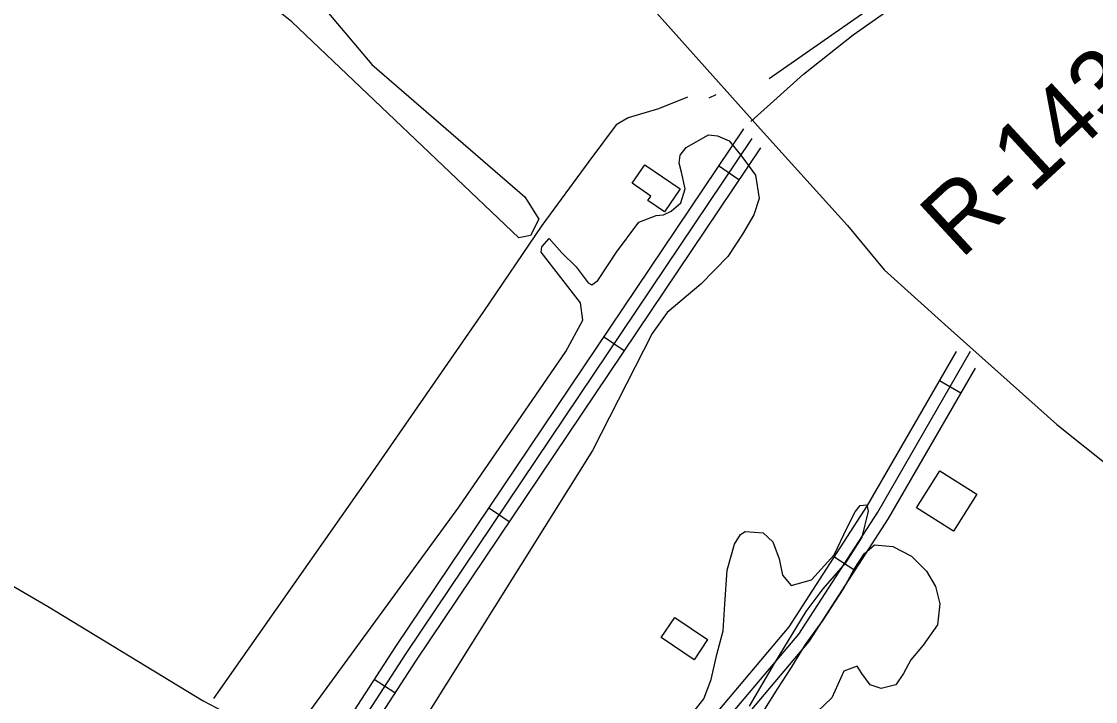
# Model space of a CAD drawing. Extents: x 3477039 to 3515015, y 546746 to 572297.
# Drawn here: x 3499081 to 3500384, y 556045 to 556871 of the extents above; entities that cross this region are included whole.
import ezdxf

# ---------------------------------------------------------------- set-up
doc = ezdxf.new("R2010")
doc.units = 0
for name, color, linetype in [('V-BLDG-OTLN', 7, 'Continuous'), ('V-BORW-LINE', 7, 'Continuous'), ('V-DTCH-CNTR', 7, 'Continuous'), ('V-RIVR-RANG-IDEN', 7, 'Continuous'), ('V-ROAD-CNTR', 7, 'Continuous'), ('V-SITE-VEGE', 7, 'Continuous'), ('V-TOPO-SHOR', 7, 'Continuous')]:
    doc.layers.add(name, color=color, linetype=linetype)

msp = doc.modelspace()

# ---------------------------------------------------------------- linework, layer by layer
at = {"layer": 'V-BLDG-OTLN'}
for points in [[(3499837.2, 556696.8), (3499880.2, 556667.4), (3499861.2, 556639.6), (3499840.9, 556653.5), (3499844.5, 556658.8), (3499822.1, 556674.2)], [(3500195.3, 556325.2), (3500240.1, 556297.1), (3500211.9, 556252.1), (3500166.8, 556280.4)], [(3499873.6, 556147.4), (3499913.4, 556120.7), (3499897, 556096.2), (3499857, 556123)]]:
    msp.add_lwpolyline(points, close=True, dxfattribs=at)
at = {"layer": 'V-BORW-LINE'}
msp.add_spline([(3499164.6, 559348.7), (3499177.7, 559343.6), (3499253.1, 559286.6), (3499284.2, 559256.2), (3499340.3, 559162.7), (3499365.6, 559130.6), (3499418.8, 559027.6), (3499490.6, 558925.5), (3499562.6, 558815.6), (3499623.7, 558705.6), (3499732.6, 558566.2), (3499802, 558469.6), (3499836.5, 558399.4), (3499853.9, 558358.5), (3499877.1, 558317.8), (3499952, 558214.8), (3500014.3, 558103.6), (3500057.3, 558035.9), (3500137.9, 557923.9), (3500198.3, 557857.1), (3500226.1, 557823.9), (3500270.2, 557752.4), (3500387.5, 557602.9), (3500466.9, 557510.8), (3500547.1, 557408.7), (3500573.5, 557393.7), (3500605.7, 557377.4), (3500638.1, 557351.4), (3500672.7, 557336.7), (3500742.7, 557273.2), (3500763, 557238.2), (3500819.6, 557164.4), (3500870.3, 557090), (3500893.9, 557047.1), (3500988.9, 556913.8), (3501016.4, 556874.7), (3501074.3, 556792.3), (3501160.7, 556687.5), (3501225.3, 556620), (3501306.7, 556520.2), (3501379.4, 556451.4), (3501437.1, 556386), (3501509.6, 556320.6), (3501536.3, 556289.3), (3501569.9, 556262.6), (3501741.3, 556093.5), (3501842, 556015.4), (3501948.8, 555911.9), (3501982.3, 555874.5), (3502018.7, 555839.7), (3502083.6, 555764.5), (3502182.9, 555678.6), (3502178.6, 555657), (3502148.7, 555656.1), (3502083.9, 555685.5), (3502046.5, 555708.2), (3501971, 555768.8), (3501900.8, 555812.8), (3501802.6, 555901), (3501714.1, 555994.5), (3501650.3, 556053.8), (3501543.4, 556192.3), (3501512.6, 556223.2), (3501487.1, 556253.4), (3501448.5, 556289.6), (3501413.7, 556309.9), (3501238.6, 556442.4), (3500990, 556674), (3500906.7, 556774.2), (3500828.9, 556893.6), (3500807.9, 556933.4), (3500757.5, 556994.7), (3500739.5, 557031.5), (3500665.7, 557130.9), (3500609.2, 557191.2), (3500584.6, 557223.4), (3500543.9, 557251), (3500471.6, 557290.8), (3500410.2, 557351.2), (3500386.4, 557382), (3500344.9, 557450.9), (3500299.6, 557542.6), (3500235.9, 557636), (3500157.7, 557736.4), (3500127.6, 557767.1), (3500082.4, 557828.6), (3499881.3, 558136.7), (3499804.7, 558251.3), (3499742.4, 558315.1), (3499681.3, 558392.5), (3499652.5, 558423), (3499529.7, 558606.2), (3499513.4, 558638.4), (3499504.7, 558668.7), (3499491.4, 558706.1), (3499421.3, 558847), (3499338.2, 558979)], degree=3, dxfattribs=at)
at = {"layer": 'V-DTCH-CNTR'}
for points in [[(3499965.9, 556749.2), (3500029.8, 556806.7), (3500090.1, 556854.2), (3500206.5, 556936.5), (3500303.9, 557017.1), (3500366.9, 557070.9), (3500405, 557101.3), (3500405.8, 557102), (3500445.7, 557136.1)], [(3498627.9, 556466.5), (3498721.1, 556397.2), (3498735.4, 556386.6), (3498749.8, 556376.2), (3498764.4, 556366), (3498779.1, 556356), (3498793.8, 556346.1), (3498808.7, 556336.3), (3498823.7, 556326.8), (3498838.8, 556317.4), (3498946.6, 556257.6), (3499112.7, 556161), (3499301.5, 556046.3), (3499316.8, 556038.1), (3499332.2, 556030.2), (3499347.8, 556022.4), (3499363.4, 556014.9), (3499379.2, 556007.6), (3499395.1, 556000.6), (3499411, 555993.7)]]:
    msp.add_lwpolyline(points, dxfattribs=at)
at = {"layer": 'V-ROAD-CNTR'}
for p, q in [((3499951.5, 556678.6), (3499926.6, 556695.3)), ((3499812.1, 556471.1), (3499787.2, 556487.8)), ((3500220.6, 556419.7), (3500194.7, 556434.7)), ((3499672.7, 556263.6), (3499647.8, 556280.3)), ((3500092, 556204.5), (3500066.8, 556220.8)), ((3499534.1, 556055.8), (3499508.9, 556072.1))]:
    msp.add_line(p, q, dxfattribs=at)
for points in [[(3496885, 561531.7), (3496981.8, 561359.3), (3497177.7, 561015.5), (3497344.6, 560720.3), (3497526.1, 560393.2), (3497906.7, 559720.8), (3498102.6, 559404.3), (3498398.9, 558897.5), (3498714.3, 558355.9), (3498913.4, 558032.2), (3499011.2, 557897.5), (3499269.5, 557544), (3499385.3, 557402.7), (3499670.8, 557083.7), (3499981.3, 556735.8), (3500083.1, 556622.9), (3500127.5, 556569.4), (3500201.3, 556502.8), (3500337, 556381.5), (3500543.1, 556217.4), (3500745.8, 556030.3)], [(3497526.1, 560393.2), (3497906.7, 559720.8), (3498102.6, 559404.3), (3498398.9, 558897.5), (3498714.3, 558355.9), (3498913.4, 558032.2), (3499011.2, 557897.5), (3499269.5, 557544), (3499385.3, 557402.7), (3499670.8, 557083.7), (3499981.3, 556735.8), (3500083.1, 556622.9), (3500127.5, 556569.4), (3500201.3, 556502.8), (3500337, 556381.5), (3500543.1, 556217.4)], [(3499957, 556740.5), (3499534.7, 556112), (3499143.8, 555508.4)], [(3499967, 556728.5), (3499547.2, 556103.7), (3499161.8, 555508.5)], [(3499977.6, 556717.4), (3499559.8, 556095.5), (3499179.7, 555508.6)], [(3500215.2, 556470.3), (3500107.1, 556283.1), (3500012, 556136.1), (3499897.9, 556000.6)], [(3499911.5, 555993.5), (3500024.1, 556127.1), (3500119.9, 556275.3), (3500232.6, 556470.5)], [(3500238, 556449.8), (3500132.7, 556267.4), (3500036.2, 556118.2), (3499923.3, 555984.2)]]:
    msp.add_lwpolyline(points, dxfattribs=at)
at = {"layer": 'V-SITE-VEGE'}
for p, q in [((3499887.3, 556717.5), (3499914.4, 556732.9)), ((3499914.4, 556732.9), (3499925.3, 556732)), ((3499925.3, 556732), (3499939.8, 556725.6)), ((3499939.8, 556725.6), (3499955.2, 556706.6)), ((3499880, 556708.4), (3499887.3, 556717.5)), ((3499879.1, 556698.5), (3499880, 556708.4)), ((3499881.8, 556687.6), (3499879.1, 556698.5)), ((3499955.2, 556706.6), (3499971.5, 556683.9)), ((3499886.3, 556667.7), (3499881.8, 556687.6)), ((3499971.5, 556683.9), (3499976, 556655.9)), ((3499880.9, 556650.5), (3499886.3, 556667.7)), ((3499869.1, 556640.5), (3499880.9, 556650.5)), ((3499976, 556655.9), (3499969.6, 556635.9)), ((3499830.1, 556627), (3499851, 556635.1)), ((3499851, 556635.1), (3499860, 556636)), ((3499860, 556636), (3499869.1, 556640.5)), ((3499969.6, 556635.9), (3499956, 556612.4)), ((3499802.9, 556590.7), (3499830.1, 556627)), ((3499712.4, 556597.1), (3499721.4, 556607.1)), ((3499721.4, 556607.1), (3499736.8, 556589.9)), ((3499956, 556612.4), (3499937.9, 556585.2)), ((3499711.4, 556590.8), (3499712.4, 556597.1)), ((3499759.4, 556529.2), (3499711.4, 556590.8)), ((3499736.8, 556589.9), (3499754, 556572.7)), ((3499780.3, 556556.3), (3499802.9, 556590.7)), ((3499937.9, 556585.2), (3499905.3, 556551.7)), ((3499754, 556572.7), (3499768.5, 556553.6)), ((3499773, 556550.9), (3499780.3, 556556.3)), ((3499768.5, 556553.6), (3499773, 556550.9)), ((3499905.3, 556551.7), (3499864.5, 556517.3)), ((3499762.1, 556508.3), (3499759.4, 556529.2)), ((3499864.5, 556517.3), (3499846.4, 556492)), ((3499741.3, 556470.3), (3499762.1, 556508.3)), ((3499846.4, 556492), (3499773.8, 556349.8)), ((3499611.6, 556281.1), (3499741.3, 556470.3)), ((3499773.8, 556349.8), (3499568, 556021.1)), ((3499393.4, 555982.7), (3499611.6, 556281.1))]:
    msp.add_line(p, q, dxfattribs=at)
msp.add_lwpolyline([(3499553.3, 557151.6), (3499560.5, 557156.1), (3499568.7, 557157.9), (3499591.3, 557135.3), (3499604.9, 557109), (3499601.2, 557092.7), (3499589.5, 557080.9), (3499563.2, 557074.6), (3499537.8, 557075.5), (3499432.7, 556943.3), (3499426.3, 556925.2), (3499431.7, 556907.1), (3499506, 556818.3), (3499691.6, 556657.8), (3499708.8, 556630.7), (3499698.8, 556610.7), (3499684.3, 556608), (3499409.1, 556870), (3499391, 556884.5), (3499383.7, 556899.9), (3499388.3, 556915.3)], close=True, dxfattribs=at)
for points in [[(3499891.1, 556025.9), (3499908.8, 556048.5), (3499917.7, 556072.1), (3499924.6, 556102.6), (3499932.5, 556131), (3499934.4, 556163.5), (3499937.4, 556204.7), (3499946.3, 556236.2), (3499953.2, 556248), (3499959.1, 556251.9), (3499980.7, 556249.9), (3499992.5, 556239.1), (3500000.3, 556218.5), (3500004.2, 556198.8), (3500015, 556186), (3500039.6, 556192.9), (3500067.1, 556223.3), (3500082.9, 556256.7), (3500092.7, 556275.4), (3500098.6, 556283.2), (3500106.5, 556284.2), (3500108.4, 556276.4), (3500100.6, 556244.9), (3500080.9, 556213.5), (3500053.4, 556182.1), (3500032.7, 556154.6), (3499994.3, 556091.7), (3499963.8, 556039.6)], [(3499983, 556036.2), (3499998.7, 556061.2), (3500014.5, 556085.3), (3500032.2, 556114.8), (3500053.8, 556144.2), (3500078.4, 556182.1), (3500091.2, 556206.1), (3500103.5, 556224.8), (3500115.8, 556235.6), (3500138.4, 556233.6), (3500161, 556221.8), (3500179.1, 556203.6), (3500189.9, 556184.9), (3500195.3, 556163.8), (3500192.4, 556138.3), (3500175.2, 556113.7), (3500159.9, 556096), (3500151.1, 556079.3), (3500141.7, 556065.6), (3500124, 556061.2), (3500110.8, 556065.6), (3500100.5, 556079.4), (3500095.1, 556088.2), (3500078.8, 556082.3), (3500064.1, 556049.9), (3500046.9, 556033.2)]]:
    msp.add_lwpolyline(points, dxfattribs=at)
at = {"layer": 'V-TOPO-SHOR'}
msp.add_line((3499923.5, 556781.7), (3499914.9, 556777.6), dxfattribs=at)
for points in [[(3500367.1, 557116.6), (3500338.5, 557076.7), (3500295.5, 557031.5), (3500207.1, 556958.2), (3500100.2, 556879), (3499988.3, 556801.1)], [(3499889.1, 556778.6), (3499853.8, 556764.5), (3499817.1, 556753.7), (3499802.6, 556745.1), (3499769.5, 556700.7), (3499712.4, 556622.9), (3499641.7, 556518.8), (3499507, 556324.1), (3499330.3, 556072), (3499313.9, 556048.9)]]:
    msp.add_lwpolyline(points, dxfattribs=at)

# ---------------------------------------------------------------- texts
at = {"layer": 'V-RIVR-RANG-IDEN'}
msp.add_text('R-143.0', height=83, rotation=42.7279, dxfattribs=at).set_placement((3500220.7, 556581.1))

doc.saveas('drawing.dxf')
